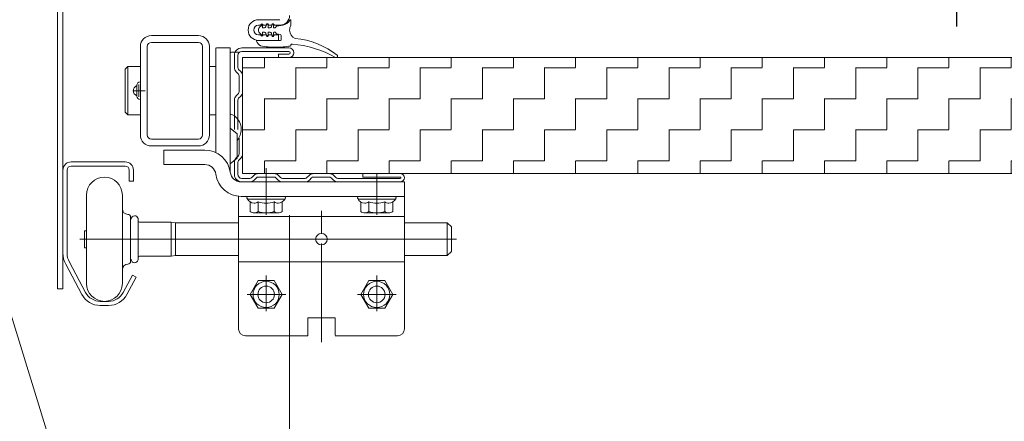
# Model space of a CAD drawing. Header units: metres. Extents: x 1314 to 1415, y -87 to -52.
# Tile 589 of 656: x 1409.368 to 1409.724, y -73.894 to -73.749. Entities that reach past the tile are written whole.
import ezdxf

# ---------------------------------------------------------------- set-up
doc = ezdxf.new("R2010")
doc.units = ezdxf.units.M
doc.header["$PDMODE"] = 65
doc.linetypes.add('AUSGEZOGEN', pattern=[0])
doc.linetypes.add('STRICHLINIE2_S3', pattern=[0.275, 0.2, -0.07500000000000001])
for name, color, linetype in [('XR$8$_40732', 7, 'Continuous'), ('XR$8$_40733', 7, 'Continuous'), ('XR$8$_42154', 7, 'Continuous')]:
    doc.layers.add(name, color=color, linetype=linetype)
for name, color, linetype, lineweight in [('XR$8$Maßlinie 1_50', 7, 'AUSGEZOGEN', 25), ('XR$8$Muster', 4, 'AUSGEZOGEN', 13), ('XR$8$Wand Mauerwerk tr_1', 42, 'AUSGEZOGEN', 18)]:
    doc.layers.add(name, color=color, linetype=linetype, lineweight=lineweight)
doc.styles.add('ARIAL', font='arial.ttf')
doc.dimstyles.new('DIMSTYLE_42', dxfattribs={"dimtxt": 0.03, "dimasz": 0.03, "dimexe": 0, "dimexo": 1e-06, "dimgap": 0.015, "dimtad": 2, "dimdec": 0, "dimlfac": 1000, "dimrnd": 5, "dimzin": 12, "dimdsep": 46, "dimtxsty": 'ARIAL', "dimblk1": 'ALL_ML_KREIS', "dimblk2": 'ALL_ML_KREIS', "dimsah": 1, "dimcen": 0, "dimse1": 1, "dimse2": 1, "dimclrd": 7, "dimclre": 7, "dimclrt": 7, "dimadec": 0, "dimazin": 0, "dimtfac": 1, "dimtdec": 0, "dimtix": 1, "dimtmove": 2, "dimatfit": 3, "dimfxl": 0, "dimtzin": 0, "dimlwd": 0, "dimlwe": 25, "dimarcsym": 0})
doc.dimstyles.new('DIMSTYLE_45', dxfattribs={"dimtxt": 0.04, "dimasz": 0.03, "dimexe": 0, "dimexo": 1e-06, "dimgap": 0.02, "dimtad": 2, "dimdec": 0, "dimlfac": 100, "dimrnd": 0.5, "dimzin": 12, "dimdsep": 46, "dimtxsty": 'ARIAL', "dimblk1": 'ALL_ML_KREIS', "dimblk2": 'ALL_ML_KREIS', "dimsah": 1, "dimcen": 0, "dimse1": 1, "dimse2": 1, "dimclrd": 7, "dimclre": 7, "dimclrt": 7, "dimadec": 0, "dimazin": 0, "dimtfac": 1, "dimtdec": 0, "dimtix": 1, "dimtmove": 2, "dimatfit": 3, "dimfxl": 0, "dimtzin": 0, "dimlwd": 0, "dimlwe": 25, "dimarcsym": 0})

# ---------------------------------------------------------------- blocks, each defined once
blk = doc.blocks.new('ALL_ML_KREIS')
at = {"color": 0, "linetype": 'ByBlock', "lineweight": -2}
for p, q in [((0, -0.5), (0, 0.5)), ((-1, 0), (0.5, 0))]:
    blk.add_line(p, q, dxfattribs=at)
blk.add_circle((0, 0), 0.15, dxfattribs=at)
blk = doc.blocks.new('*D379')
at = {"layer": 'DEFPOINTS', "color": 7, "linetype": 'AUSGEZOGEN', "lineweight": 25, "transparency": 33554687}
for p in [(1409.439257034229, -73.33636920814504), (1409.56950627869, -73.73636920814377), (1409.706489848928, -73.73636920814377)]:
    blk.add_point(p, dxfattribs=at)
at = {"layer": 'XR$8$Maßlinie 1_50', "color": 7, "linetype": 'AUSGEZOGEN', "lineweight": -2, "transparency": 33554687}
blk.add_line((1409.706489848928, -73.73636920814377), (1409.706489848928, -73.33636920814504), dxfattribs=at)
at = {"layer": 'XR$8$Maßlinie 1_50', "color": 7, "linetype": 'AUSGEZOGEN', "lineweight": 25, "transparency": 33554687, "xscale": 0.03, "yscale": 0.03, "zscale": 0.03}
for p, rotation in [((1409.706489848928, -73.33636920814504), 90), ((1409.706489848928, -73.73636920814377), 270)]:
    blk.add_blockref('ALL_ML_KREIS', p, dxfattribs=dict(at, rotation=rotation))
at = {"layer": 'XR$8$Maßlinie 1_50', "color": 7, "linetype": 'AUSGEZOGEN', "lineweight": 25, "transparency": 33554687, "insert": (1409.675807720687, -73.53810999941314), "char_height": 0.04, "width": 0.08, "attachment_point": 5, "rotation": 90, "style": 'ARIAL'}
blk.add_mtext('\\A1;{40}', dxfattribs=at)
blk = doc.blocks.new('*D381')
at = {"layer": 'DEFPOINTS', "color": 7, "linetype": 'AUSGEZOGEN', "lineweight": 25, "transparency": 33554687}
for p in [(1409.465266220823, -73.19871841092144), (1410.673766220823, -73.19871841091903), (1409.465266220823, -74.35704428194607)]:
    blk.add_point(p, dxfattribs=at)
at = {"layer": 'XR$8$Maßlinie 1_50', "color": 7, "linetype": 'AUSGEZOGEN', "lineweight": -2, "transparency": 33554687}
blk.add_line((1409.465266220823, -74.35704428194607), (1410.673766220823, -74.35704428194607), dxfattribs=at)
at = {"layer": 'XR$8$Maßlinie 1_50', "color": 7, "linetype": 'AUSGEZOGEN', "lineweight": 25, "transparency": 33554687, "xscale": 0.03, "yscale": 0.03, "zscale": 0.03, "rotation": 180}
blk.add_blockref('ALL_ML_KREIS', (1409.465266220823, -74.35704428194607), dxfattribs=at)
at = {"layer": 'XR$8$Maßlinie 1_50', "color": 7, "linetype": 'AUSGEZOGEN', "lineweight": 25, "transparency": 33554687, "xscale": 0.03, "yscale": 0.03, "zscale": 0.03}
blk.add_blockref('ALL_ML_KREIS', (1410.673766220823, -74.35704428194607), dxfattribs=at)
blk = doc.blocks.new('*D382')
at = {"layer": 'DEFPOINTS', "color": 7, "linetype": 'AUSGEZOGEN', "lineweight": 25, "transparency": 33554687}
for p in [(1410.823766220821, -73.61836604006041), (1409.315268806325, -73.81242328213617), (1409.315268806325, -74.48021967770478)]:
    blk.add_point(p, dxfattribs=at)
at = {"layer": 'XR$8$Maßlinie 1_50', "color": 7, "linetype": 'AUSGEZOGEN', "lineweight": -2, "transparency": 33554687}
blk.add_line((1409.315268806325, -74.48021967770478), (1410.823766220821, -74.48021967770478), dxfattribs=at)
at = {"layer": 'XR$8$Maßlinie 1_50', "color": 7, "linetype": 'AUSGEZOGEN', "lineweight": 25, "transparency": 33554687, "xscale": 0.03, "yscale": 0.03, "zscale": 0.03, "rotation": 180}
blk.add_blockref('ALL_ML_KREIS', (1409.315268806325, -74.48021967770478), dxfattribs=at)
at = {"layer": 'XR$8$Maßlinie 1_50', "color": 7, "linetype": 'AUSGEZOGEN', "lineweight": 25, "transparency": 33554687, "xscale": 0.03, "yscale": 0.03, "zscale": 0.03}
blk.add_blockref('ALL_ML_KREIS', (1410.823766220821, -74.48021967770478), dxfattribs=at)

msp = doc.modelspace()

# ---------------------------------------------------------------- hatches: boundary and pattern name
at = {"layer": 'XR$8$Muster', "linetype": 'AUSGEZOGEN', "lineweight": 13, "transparency": 33554687}
h = msp.add_hatch(dxfattribs=at)
h.set_pattern_fill('MUSTER', color=4, scale=0.01125, angle=90.00000000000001, style=0, pattern_type=2)
h.set_pattern_definition([(90.00000000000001, (-0.02250000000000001, 0.0225), (-0.01125, 0.01125), [0.01125, -0.01125]), (180, (-0.02250000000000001, 0.0225), (-0.01125, -0.01125), [0.01125, -0.01125])])
h.paths.add_polyline_path([(1409.448268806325, -73.80459626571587), (1409.939257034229, -73.80459626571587), (1409.939257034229, -73.76259626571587), (1409.448268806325, -73.76259626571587)], flags=0)

# ---------------------------------------------------------------- linework, layer by layer
at = {"layer": 'XR$8$_40732', "color": 3, "linetype": 'AUSGEZOGEN', "lineweight": 13, "transparency": 33554687}
for p, q in [((1409.381268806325, -73.7398666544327), (1409.381268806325, -73.8463666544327)), ((1409.383268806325, -73.8463666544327), (1409.383268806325, -73.7398666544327)), ((1409.454018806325, -73.7488666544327), (1409.461768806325, -73.7488666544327)), ((1409.454018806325, -73.7508666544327), (1409.454768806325, -73.7508666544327)), ((1409.454768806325, -73.7508666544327), (1409.455268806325, -73.7503666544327)), ((1409.455768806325, -73.7508666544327), (1409.455268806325, -73.7503666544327)), ((1409.455768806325, -73.7508666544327), (1409.456768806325, -73.7508666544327)), ((1409.456768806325, -73.7508666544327), (1409.457268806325, -73.7503666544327)), ((1409.457768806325, -73.7508666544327), (1409.457268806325, -73.7503666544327)), ((1409.457768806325, -73.7508666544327), (1409.458768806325, -73.7508666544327)), ((1409.458768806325, -73.7508666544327), (1409.459268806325, -73.7503666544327)), ((1409.459768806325, -73.7508666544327), (1409.459268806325, -73.7503666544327)), ((1409.459768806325, -73.7508666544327), (1409.461768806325, -73.7508666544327)), ((1409.415268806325, -73.75459626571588), (1409.432268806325, -73.75459626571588)), ((1409.454018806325, -73.7543666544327), (1409.454768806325, -73.7543666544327)), ((1409.461268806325, -73.7563666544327), (1409.454018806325, -73.7563666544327)), ((1409.454768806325, -73.7543666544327), (1409.455268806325, -73.7548666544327)), ((1409.455768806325, -73.7543666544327), (1409.455268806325, -73.7548666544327)), ((1409.455768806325, -73.7543666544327), (1409.456768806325, -73.7543666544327)), ((1409.456768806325, -73.7543666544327), (1409.457268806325, -73.7548666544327)), ((1409.457768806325, -73.7543666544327), (1409.457268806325, -73.7548666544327)), ((1409.457768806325, -73.7543666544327), (1409.458768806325, -73.7543666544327)), ((1409.458768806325, -73.7543666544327), (1409.459268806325, -73.7548666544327)), ((1409.459768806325, -73.7543666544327), (1409.459268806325, -73.7548666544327)), ((1409.459768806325, -73.7543666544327), (1409.461268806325, -73.7543666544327)), ((1409.461268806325, -73.7563666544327), (1409.461268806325, -73.7543666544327)), ((1409.411268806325, -73.79059626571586), (1409.411268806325, -73.75859626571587)), ((1409.413768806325, -73.79059626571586), (1409.413768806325, -73.75859626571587)), ((1409.415268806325, -73.75709626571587), (1409.432268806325, -73.75709626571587)), ((1409.433768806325, -73.75859626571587), (1409.433768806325, -73.79059626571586)), ((1409.436268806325, -73.75859626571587), (1409.436268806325, -73.79059626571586)), ((1409.438518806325, -73.7748254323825), (1409.438518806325, -73.75909626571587)), ((1409.438768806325, -73.75909626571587), (1409.443768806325, -73.75909626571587)), ((1409.443768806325, -73.75909626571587), (1409.443768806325, -73.78293941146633)), ((1409.443768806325, -73.77459626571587), (1409.443768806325, -73.76109626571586)), ((1409.446768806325, -73.76059626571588), (1409.444268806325, -73.76059626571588)), ((1409.405768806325, -73.76684626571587), (1409.406768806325, -73.76584626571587)), ((1409.405768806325, -73.76684626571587), (1409.405768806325, -73.78234626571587)), ((1409.411268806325, -73.76584626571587), (1409.406768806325, -73.76584626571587)), ((1409.406768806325, -73.76584626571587), (1409.406768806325, -73.78334626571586)), ((1409.438515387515, -73.76584626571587), (1409.436268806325, -73.76584626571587)), ((1409.438518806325, -73.7748254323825), (1409.438518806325, -73.79699150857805)), ((1409.443768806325, -73.78172867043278), (1409.443768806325, -73.77459626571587)), ((1409.406768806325, -73.78334626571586), (1409.405768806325, -73.78234626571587)), ((1409.411268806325, -73.78334626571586), (1409.406768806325, -73.78334626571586)), ((1409.438515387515, -73.78334626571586), (1409.436268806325, -73.78334626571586)), ((1409.443768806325, -73.78809626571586), (1409.443768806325, -73.78172867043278)), ((1409.443768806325, -73.78293941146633), (1409.443768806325, -73.78809626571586)), ((1409.446268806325, -73.79019401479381), (1409.443768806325, -73.78809626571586)), ((1409.443768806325, -73.78809626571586), (1409.443768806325, -73.80388547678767)), ((1409.415268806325, -73.79209626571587), (1409.432268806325, -73.79209626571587)), ((1409.446268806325, -73.79899851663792), (1409.446268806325, -73.79019401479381)), ((1409.415268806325, -73.79459626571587), (1409.432268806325, -73.79459626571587)), ((1409.419772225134, -73.79609626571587), (1409.434634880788, -73.79609626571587)), ((1409.419772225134, -73.80134626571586), (1409.419772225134, -73.79609626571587)), ((1409.443768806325, -73.80109626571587), (1409.446268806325, -73.79899851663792)), ((1409.434634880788, -73.80134626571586), (1409.419772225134, -73.80134626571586)), ((1409.443768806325, -73.80388547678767), (1409.443768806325, -73.80409626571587)), ((1409.506772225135, -73.80759626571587), (1409.447768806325, -73.80759626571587)), ((1409.506772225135, -73.81284626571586), (1409.506772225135, -73.80759626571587)), ((1409.446772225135, -73.8201166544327), (1409.446772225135, -73.81284626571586)), ((1409.506772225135, -73.81284626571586), (1409.447768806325, -73.81284626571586)), ((1409.506772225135, -73.8201166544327), (1409.506772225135, -73.81284626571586)), ((1409.446768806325, -73.8221166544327), (1409.446768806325, -73.8201166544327)), ((1409.446772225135, -73.8201166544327), (1409.446772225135, -73.86109626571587)), ((1409.506768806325, -73.8201166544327), (1409.446772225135, -73.8201166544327)), ((1409.506768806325, -73.8201166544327), (1409.506768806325, -73.8608666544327)), ((1409.478855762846, -73.8283666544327), (1409.474681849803, -73.8283666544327)), ((1409.446772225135, -73.8366166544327), (1409.506768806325, -73.8366166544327)), ((1409.381268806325, -73.8463666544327), (1409.383268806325, -73.8463666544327)), ((1409.471818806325, -73.85686665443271), (1409.481718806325, -73.85686665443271)), ((1409.471818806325, -73.85686665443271), (1409.471818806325, -73.8633666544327)), ((1409.481718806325, -73.86311376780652), (1409.481718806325, -73.85686665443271)), ((1409.449318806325, -73.8633666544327), (1409.471818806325, -73.8633666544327)), ((1409.481718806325, -73.8633666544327), (1409.504268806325, -73.8633666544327))]:
    msp.add_line(p, q, dxfattribs=at)
at = {"layer": 'XR$8$_40732', "color": 2, "linetype": 'AUSGEZOGEN', "lineweight": 13, "transparency": 33554687}
for p, q in [((1409.465759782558, -73.74912515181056), (1409.465759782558, -73.7508666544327)), ((1409.45512336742, -73.75092039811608), (1409.454406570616, -73.75158896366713)), ((1409.455459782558, -73.75106665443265), (1409.455459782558, -73.75166665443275)), ((1409.455609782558, -73.75181665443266), (1409.456174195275, -73.75181665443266)), ((1409.456657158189, -73.75144606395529), (1409.456929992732, -73.75042783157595)), ((1409.457074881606, -73.75031665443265), (1409.457309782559, -73.75031665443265)), ((1409.457459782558, -73.75046665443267), (1409.457459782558, -73.75166665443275)), ((1409.457609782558, -73.75181665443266), (1409.458174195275, -73.75181665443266)), ((1409.458657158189, -73.75144606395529), (1409.458929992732, -73.75042783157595)), ((1409.459074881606, -73.75031665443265), (1409.459309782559, -73.75031665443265)), ((1409.459459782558, -73.75046665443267), (1409.459459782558, -73.75166665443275)), ((1409.460079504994, -73.75181665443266), (1409.459609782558, -73.75181665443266)), ((1409.460517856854, -73.75127954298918), (1409.460204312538, -73.75174985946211)), ((1409.460567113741, -73.75120565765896), (1409.460517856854, -73.75127954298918)), ((1409.460654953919, -73.75119264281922), (1409.460567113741, -73.75120565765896)), ((1409.462772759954, -73.75087885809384), (1409.460654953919, -73.75119264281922)), ((1409.454509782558, -73.7563666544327), (1409.453459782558, -73.7563666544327)), ((1409.454406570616, -73.75364434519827), (1409.45512336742, -73.75431291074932)), ((1409.454509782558, -73.7563666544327), (1409.461959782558, -73.7563666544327)), ((1409.455459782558, -73.75356665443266), (1409.455459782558, -73.75416665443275)), ((1409.456174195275, -73.75341665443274), (1409.455609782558, -73.75341665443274)), ((1409.456929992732, -73.75480547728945), (1409.456657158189, -73.75378724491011)), ((1409.457309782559, -73.75491665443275), (1409.457074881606, -73.75491665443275)), ((1409.457459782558, -73.75356665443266), (1409.457459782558, -73.75476665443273)), ((1409.458174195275, -73.75341665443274), (1409.457609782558, -73.75341665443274)), ((1409.458929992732, -73.75480547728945), (1409.458657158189, -73.75378724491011)), ((1409.459309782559, -73.75491665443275), (1409.459074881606, -73.75491665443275)), ((1409.459459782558, -73.75356665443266), (1409.459459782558, -73.75476665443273)), ((1409.460079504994, -73.75341665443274), (1409.459609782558, -73.75341665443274)), ((1409.460204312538, -73.75348344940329), (1409.460517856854, -73.75395376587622)), ((1409.460654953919, -73.75404066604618), (1409.461833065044, -73.75421522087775)), ((1409.462259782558, -73.75606665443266), (1409.462259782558, -73.75470982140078)), ((1409.465679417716, -73.7583666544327), (1409.465759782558, -73.7583666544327)), ((1409.465759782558, -73.75811642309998), (1409.465759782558, -73.7579793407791)), ((1409.465759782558, -73.75828105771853), (1409.465759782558, -73.7583666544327)), ((1409.466356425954, -73.75767934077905), (1409.466059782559, -73.75767934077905)), ((1409.409975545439, -73.77276030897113), (1409.409975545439, -73.77263141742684)), ((1409.409975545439, -73.77643222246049), (1409.409975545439, -73.77276030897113)), ((1409.410768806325, -73.77679626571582), (1409.410768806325, -73.7723962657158)), ((1409.41117554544, -73.77143141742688), (1409.411268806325, -73.77143141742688)), ((1409.412968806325, -73.77459626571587), (1409.408568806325, -73.77459626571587)), ((1409.409975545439, -73.77656111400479), (1409.409975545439, -73.77643222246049)), ((1409.411268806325, -73.77776111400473), (1409.41117554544, -73.77776111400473)), ((1409.405768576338, -73.80036665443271), (1409.386268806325, -73.80036665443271)), ((1409.405768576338, -73.8018666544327), (1409.386268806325, -73.8018666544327)), ((1409.383268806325, -73.8033666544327), (1409.383268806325, -73.8333666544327)), ((1409.384768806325, -73.8033666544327), (1409.384768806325, -73.8333666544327)), ((1409.407268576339, -73.8073666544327), (1409.407268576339, -73.8033666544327)), ((1409.408768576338, -73.8033666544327), (1409.408768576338, -73.8073666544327)), ((1409.456768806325, -73.81950202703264), (1409.456768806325, -73.80459626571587)), ((1409.456768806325, -73.81484626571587), (1409.456768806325, -73.80584626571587)), ((1409.496768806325, -73.81950202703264), (1409.496768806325, -73.80459626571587)), ((1409.407268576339, -73.8073666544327), (1409.408768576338, -73.8073666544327)), ((1409.391768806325, -73.8123666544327), (1409.391768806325, -73.8283666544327)), ((1409.404768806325, -73.8123666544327), (1409.404768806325, -73.8283666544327)), ((1409.450268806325, -73.81384626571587), (1409.463268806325, -73.81384626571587)), ((1409.450995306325, -73.81833588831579), (1409.450995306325, -73.81484626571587)), ((1409.453882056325, -73.81833588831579), (1409.453882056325, -73.81484626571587)), ((1409.459655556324, -73.81833588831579), (1409.459655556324, -73.81484626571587)), ((1409.462542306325, -73.81484626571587), (1409.462542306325, -73.81833588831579)), ((1409.490268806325, -73.81384626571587), (1409.503268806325, -73.81384626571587)), ((1409.490995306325, -73.81833588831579), (1409.490995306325, -73.81484626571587)), ((1409.493882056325, -73.81833588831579), (1409.493882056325, -73.81484626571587)), ((1409.499655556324, -73.81833588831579), (1409.499655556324, -73.81484626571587)), ((1409.502542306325, -73.81484626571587), (1409.502542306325, -73.81833588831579)), ((1409.407768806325, -73.8283666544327), (1409.407768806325, -73.8203666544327)), ((1409.452438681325, -73.81884626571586), (1409.456768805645, -73.81884626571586)), ((1409.456768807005, -73.81884626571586), (1409.461098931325, -73.81884626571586)), ((1409.476768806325, -73.82627969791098), (1409.476768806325, -73.81813517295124)), ((1409.492438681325, -73.81884626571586), (1409.496768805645, -73.81884626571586)), ((1409.496768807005, -73.81884626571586), (1409.501098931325, -73.81884626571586)), ((1409.41047107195, -73.82171665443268), (1409.41047107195, -73.8211166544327)), ((1409.41047107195, -73.83501665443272), (1409.41047107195, -73.82171665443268)), ((1409.41097107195, -73.82221665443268), (1409.42247107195, -73.82221665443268)), ((1409.42247107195, -73.82221665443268), (1409.42247107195, -73.83451665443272)), ((1409.42247107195, -73.82221665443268), (1409.42397107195, -73.82241665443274)), ((1409.446768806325, -73.82241665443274), (1409.42397107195, -73.82241665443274)), ((1409.42397107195, -73.83431665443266), (1409.42397107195, -73.82241665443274)), ((1409.522271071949, -73.82241665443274), (1409.506768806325, -73.82241665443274)), ((1409.522271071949, -73.83431665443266), (1409.522271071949, -73.82241665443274)), ((1409.52377107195, -73.82391665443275), (1409.522271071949, -73.82241665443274)), ((1409.52377107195, -73.82391665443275), (1409.52377107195, -73.83281665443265)), ((1409.39112107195, -73.82529165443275), (1409.39112107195, -73.82621665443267)), ((1409.391768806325, -73.82529165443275), (1409.39112107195, -73.82529165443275)), ((1409.39112107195, -73.82621665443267), (1409.39112107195, -73.8283666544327)), ((1409.39112107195, -73.8283666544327), (1409.389425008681, -73.8283666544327)), ((1409.474681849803, -73.8283666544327), (1409.39112107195, -73.8283666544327)), ((1409.39112107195, -73.8283666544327), (1409.39112107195, -73.83051665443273)), ((1409.39112107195, -73.83051665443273), (1409.39112107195, -73.83144165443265)), ((1409.391768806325, -73.8283666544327), (1409.391768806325, -73.8443666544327)), ((1409.404768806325, -73.8283666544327), (1409.404768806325, -73.8443666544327)), ((1409.407768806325, -73.8363666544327), (1409.407768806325, -73.8283666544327)), ((1409.476768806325, -73.84570204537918), (1409.476768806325, -73.8298666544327)), ((1409.476768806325, -73.83116769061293), (1409.476768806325, -73.86559693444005)), ((1409.478855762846, -73.8283666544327), (1409.525651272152, -73.8283666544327)), ((1409.39112107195, -73.83144165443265), (1409.391768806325, -73.83144165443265)), ((1409.41097107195, -73.83451665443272), (1409.42247107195, -73.83451665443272)), ((1409.42397107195, -73.83431665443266), (1409.42247107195, -73.83451665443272)), ((1409.42397107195, -73.83431665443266), (1409.446768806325, -73.83431665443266)), ((1409.506768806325, -73.83431665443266), (1409.522271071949, -73.83431665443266)), ((1409.52377107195, -73.83281665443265), (1409.522271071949, -73.83431665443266)), ((1409.384268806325, -73.8373666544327), (1409.390151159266, -73.8483960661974)), ((1409.385592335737, -73.83666077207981), (1409.391474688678, -73.8476901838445)), ((1409.41047107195, -73.8356166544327), (1409.41047107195, -73.83501665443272)), ((1409.40842520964, -73.8413666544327), (1409.405066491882, -73.84768348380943)), ((1409.406390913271, -73.84838769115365), (1409.409749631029, -73.84207086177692)), ((1409.40842520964, -73.8413666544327), (1409.409749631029, -73.84207086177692)), ((1409.456768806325, -73.8544785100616), (1409.456768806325, -73.8414785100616)), ((1409.496768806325, -73.8544785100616), (1409.496768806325, -73.8414785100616)), ((1409.450995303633, -73.8483666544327), (1409.453882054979, -73.8433666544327)), ((1409.453882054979, -73.8433666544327), (1409.459655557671, -73.8433666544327)), ((1409.459655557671, -73.8433666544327), (1409.462542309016, -73.8483666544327)), ((1409.490995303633, -73.8483666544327), (1409.493882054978, -73.8433666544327)), ((1409.493882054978, -73.8433666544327), (1409.499655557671, -73.8433666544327)), ((1409.499655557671, -73.8433666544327), (1409.502542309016, -73.8483666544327)), ((1409.463859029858, -73.8483666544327), (1409.449859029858, -73.8483666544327)), ((1409.453882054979, -73.8533666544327), (1409.450995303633, -73.8483666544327)), ((1409.462542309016, -73.8483666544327), (1409.459655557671, -73.8533666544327)), ((1409.503859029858, -73.8483666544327), (1409.489859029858, -73.8483666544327)), ((1409.493882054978, -73.8533666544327), (1409.490995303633, -73.8483666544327)), ((1409.502542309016, -73.8483666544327), (1409.499655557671, -73.8533666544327)), ((1409.399768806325, -73.8508666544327), (1409.396768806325, -73.8508666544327)), ((1409.396768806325, -73.8523666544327), (1409.399768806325, -73.8523666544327)), ((1409.459655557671, -73.8533666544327), (1409.453882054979, -73.8533666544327)), ((1409.499655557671, -73.8533666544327), (1409.493882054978, -73.8533666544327))]:
    msp.add_line(p, q, dxfattribs=at)
for points in [[(1409.456768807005, -73.81884626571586), (1409.456768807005, -73.81884626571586)], [(1409.496768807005, -73.81884626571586), (1409.496768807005, -73.81884626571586)], [(1409.39112107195, -73.8283666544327), (1409.39112107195, -73.8283666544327)]]:
    msp.add_lwpolyline(points, close=True, dxfattribs=at)
for centre, radius in [((1409.456768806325, -73.8483666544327), 0.00475), ((1409.456768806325, -73.8483666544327), 0.003), ((1409.496768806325, -73.8483666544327), 0.00475), ((1409.496768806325, -73.8483666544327), 0.003)]:
    msp.add_circle(centre, radius, dxfattribs=at)
at = {"layer": 'XR$8$_40732', "color": 3, "linetype": 'AUSGEZOGEN', "lineweight": 13, "transparency": 33554687}
for centre, radius, start, end in [((1409.454018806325, -73.7526166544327), 0.00375, 90, 180), ((1409.461768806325, -73.7473666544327), 0.0035, 270, 0), ((1409.454018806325, -73.7526166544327), 0.00375, 180, 270), ((1409.454018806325, -73.7526166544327), 0.00175, 90, 180), ((1409.454018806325, -73.7526166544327), 0.00175, 180, 270), ((1409.415268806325, -73.75859626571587), 0.004, 90, 180), ((1409.432268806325, -73.75859626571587), 0.004, 0, 90), ((1409.415268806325, -73.75859626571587), 0.0015, 90, 180), ((1409.432268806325, -73.75859626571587), 0.0015, 0, 90), ((1409.444268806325, -73.76109626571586), 0.0005, 90, 180), ((1409.410768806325, -73.77459626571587), 0.001999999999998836, 113.3676994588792, 246.6323005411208), ((1409.441768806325, -73.78859626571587), 0.005999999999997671, 0, 70.5287793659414), ((1409.441768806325, -73.78859626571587), 0.006, 318.5903778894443, 0), ((1409.415268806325, -73.79059626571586), 0.004, 180, 270), ((1409.415268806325, -73.79059626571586), 0.0015, 180, 270), ((1409.432268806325, -73.79059626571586), 0.004, 270, 0), ((1409.432268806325, -73.79059626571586), 0.0015, 270, 0), ((1409.434634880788, -73.80534626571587), 0.00925, 7.589542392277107, 90), ((1409.434634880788, -73.80534626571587), 0.004, 7.58954239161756, 90), ((1409.447768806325, -73.80359626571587), 0.00925, 187.5895423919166, 270), ((1409.447768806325, -73.80359626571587), 0.004, 187.5895423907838, 270), ((1409.476768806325, -73.8283666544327), 0.002086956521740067, 0, 180), ((1409.476768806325, -73.8283666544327), 0.002086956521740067, 180, 0), ((1409.449268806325, -73.8608666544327), 0.0025, 180, 270), ((1409.504268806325, -73.8608666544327), 0.0025, 270, 0)]:
    msp.add_arc(centre, radius, start, end, dxfattribs=at)
at = {"layer": 'XR$8$_40732', "color": 2, "linetype": 'AUSGEZOGEN', "lineweight": 13, "transparency": 33554687}
for centre, radius, start, end in [((1409.462259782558, -73.74741665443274), 0.003499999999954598, 278.4279136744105, 332.5678417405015), ((1409.465551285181, -73.74912515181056), 0.0002084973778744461, 90, 152.5678417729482), ((1409.465551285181, -73.74912515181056), 0.0002084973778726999, 0, 90), ((1409.455365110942, -73.7526166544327), 0.00140532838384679, 153.000000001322, 180), ((1409.455365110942, -73.7526166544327), 0.001405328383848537, 180, 206.9999999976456), ((1409.455365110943, -73.75261665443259), 0.001405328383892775, 133.0060584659, 153.0000000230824), ((1409.455259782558, -73.75106665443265), 0.0002000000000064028, 0, 133.0060584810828), ((1409.455609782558, -73.75166665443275), 0.0001500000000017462, 180, 270), ((1409.456174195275, -73.75131665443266), 0.0004999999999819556, 270, 345.0000000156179), ((1409.457074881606, -73.75046665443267), 0.0001499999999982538, 90, 165.0000000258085), ((1409.457309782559, -73.75046665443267), 0.0001500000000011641, 0, 90), ((1409.457609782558, -73.75166665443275), 0.0001500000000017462, 180, 270), ((1409.458174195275, -73.75131665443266), 0.0004999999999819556, 270, 345.0000000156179), ((1409.459074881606, -73.75046665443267), 0.0001499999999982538, 90, 165.00000000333), ((1409.459309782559, -73.75046665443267), 0.0001500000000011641, 0, 90), ((1409.459609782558, -73.75166665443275), 0.0001500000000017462, 180, 270), ((1409.460079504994, -73.75166665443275), 0.0001499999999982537, 270, 326.3099324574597), ((1409.460684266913, -73.75139048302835), 0.0002000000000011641, 98.42791372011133, 146.3099326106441), ((1409.468572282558, -73.7526166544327), 0.0033125, 148.1092081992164, 180), ((1409.468572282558, -73.7526166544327), 0.003312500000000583, 180, 247.558197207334), ((1409.453459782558, -73.75656665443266), 0.0002000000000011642, 90, 180), ((1409.453459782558, -73.75656665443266), 0.000200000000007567, 180, 201.7729350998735), ((1409.455365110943, -73.75261665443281), 0.001405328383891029, 206.9999999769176, 214.6987764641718), ((1409.455365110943, -73.75261665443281), 0.001405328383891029, 206.9999999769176, 214.6987764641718), ((1409.455365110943, -73.75261665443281), 0.001405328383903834, 214.6987764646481, 226.9939415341), ((1409.455259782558, -73.75416665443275), 0.0002000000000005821, 226.9939415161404, 0), ((1409.455609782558, -73.75356665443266), 0.0001499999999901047, 90, 180), ((1409.456174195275, -73.75391665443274), 0.0005, 14.99999998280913, 90), ((1409.457074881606, -73.75476665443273), 0.0001499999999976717, 194.9999999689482, 270), ((1409.457309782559, -73.75476665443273), 0.0001499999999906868, 270, 0), ((1409.457609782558, -73.75356665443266), 0.0001499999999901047, 90, 180), ((1409.458174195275, -73.75391665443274), 0.0005, 14.99999998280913, 90), ((1409.459074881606, -73.75476665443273), 0.0001499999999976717, 194.9999999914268, 270), ((1409.459309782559, -73.75476665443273), 0.0001499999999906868, 270, 0), ((1409.459609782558, -73.75356665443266), 0.0001499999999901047, 90, 180), ((1409.460079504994, -73.75356665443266), 0.0001500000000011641, 33.69006754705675, 90), ((1409.460684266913, -73.75384282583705), 0.0001999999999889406, 213.6900673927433, 261.5720862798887), ((1409.461759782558, -73.75470982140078), 0.0004999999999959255, 0, 81.5720862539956), ((1409.461959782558, -73.75606665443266), 0.0002999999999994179, 270, 0), ((1409.464887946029, -73.7837957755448), 0.02822141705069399, 51.51041840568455, 85.0812120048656), ((1409.456524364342, -73.75534258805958), 0.003499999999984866, 201.7729351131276, 239.770871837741), ((1409.460262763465, -73.72850301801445), 0.0303659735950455, 259.5638043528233, 269.9953009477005), ((1409.460262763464, -73.72850301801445), 0.03036597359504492, 269.9953009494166, 279.9537891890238), ((1409.465459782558, -73.75811642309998), 0.0002999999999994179, 279.9537892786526, 0), ((1409.466059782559, -73.7579793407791), 0.0003000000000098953, 67.75750173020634, 180), ((1409.451551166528, -73.793456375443), 0.03862910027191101, 67.75186920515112, 67.75750158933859), ((1409.463124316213, -73.79563591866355), 0.03805544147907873, 60.49080408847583, 85.39919364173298), ((1409.482140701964, -73.76209740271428), 0.0005000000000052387, 237.08815488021, 289.6888946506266), ((1409.482140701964, -73.76209740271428), 0.0005000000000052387, 289.6888946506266, 19.68889457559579), ((1409.482140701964, -73.76209740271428), 0.0005000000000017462, 51.46843000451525, 55.11703550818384), ((1409.482140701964, -73.76209740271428), 0.0005000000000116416, 19.68889457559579, 51.46843000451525), ((1409.41117554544, -73.77263141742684), 0.00119999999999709, 90, 180), ((1409.41117554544, -73.77656111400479), 0.001199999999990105, 180, 270), ((1409.386268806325, -73.8033666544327), 0.003, 90, 180), ((1409.386268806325, -73.8033666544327), 0.003, 90, 180), ((1409.386268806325, -73.8033666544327), 0.0015, 90, 180), ((1409.405768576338, -73.8033666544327), 0.003, 0, 90), ((1409.405768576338, -73.8033666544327), 0.003, 0, 90), ((1409.405768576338, -73.8033666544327), 0.0015, 0, 90), ((1409.398268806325, -73.8123666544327), 0.006500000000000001, 0, 180), ((1409.450268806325, -73.81334626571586), 0.0005, 90, 180), ((1409.450268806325, -73.81334626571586), 0.0004999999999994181, 180, 219.9892803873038), ((1409.463268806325, -73.81334626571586), 0.0005, 0, 90), ((1409.463268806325, -73.81334626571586), 0.0005, 316.9445952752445, 0), ((1409.490268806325, -73.81334626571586), 0.0005, 90, 180), ((1409.490268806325, -73.81334626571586), 0.0004999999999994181, 180, 219.989280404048), ((1409.503268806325, -73.81334626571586), 0.0005, 0, 90), ((1409.503268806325, -73.81334626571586), 0.0005, 316.9445952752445, 0), ((1409.450268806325, -73.81334626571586), 0.0005, 219.9892803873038, 270), ((1409.452812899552, -73.81202361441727), 0.003357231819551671, 209.3196324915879, 263.0885133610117), ((1409.452438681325, -73.81306048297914), 0.002296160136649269, 269.2569535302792, 308.9471888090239), ((1409.456768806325, -73.80693756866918), 0.008419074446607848, 249.9474346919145, 290.0525653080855), ((1409.461098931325, -73.81306048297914), 0.002296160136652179, 231.0528111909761, 271.1793475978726), ((1409.46072685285, -73.81204170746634), 0.003340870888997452, 277.2106483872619, 330.4844846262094), ((1409.463268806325, -73.81334626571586), 0.0004999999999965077, 270, 316.9445952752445), ((1409.490268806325, -73.81334626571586), 0.0005, 219.989280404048, 270), ((1409.492812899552, -73.81202361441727), 0.003357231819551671, 209.3196324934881, 263.0885133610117), ((1409.492438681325, -73.81306048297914), 0.002296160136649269, 269.2569535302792, 308.9471888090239), ((1409.496768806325, -73.80693756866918), 0.008419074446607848, 249.9474346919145, 290.0525653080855), ((1409.501098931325, -73.81306048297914), 0.002296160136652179, 231.0528111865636, 271.1793475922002), ((1409.50072685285, -73.81204170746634), 0.003340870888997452, 277.2106483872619, 330.4844846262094), ((1409.503268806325, -73.81334626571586), 0.0004999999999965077, 270, 316.9445952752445), ((1409.406768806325, -73.8173666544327), 0.002, 180, 270), ((1409.406768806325, -73.8203666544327), 0.001, 0, 90), ((1409.40922107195, -73.8211166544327), 0.00125, 90, 180), ((1409.40922107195, -73.8211166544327), 0.00125, 11.53695903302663, 90), ((1409.452438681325, -73.81655010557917), 0.002296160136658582, 231.0528112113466, 270), ((1409.452438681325, -73.81655010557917), 0.002296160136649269, 270, 308.9471888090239), ((1409.456768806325, -73.81042719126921), 0.008419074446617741, 249.9474346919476, 269.999995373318), ((1409.456768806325, -73.81042719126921), 0.008419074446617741, 269.9999473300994, 270.000004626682), ((1409.456768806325, -73.81042719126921), 0.008419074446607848, 270.000004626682, 290.0525653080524), ((1409.461098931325, -73.81655010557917), 0.002296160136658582, 231.0528111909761, 270), ((1409.461098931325, -73.81655010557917), 0.002296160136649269, 270, 308.9471887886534), ((1409.492438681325, -73.81655010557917), 0.002296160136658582, 231.0528112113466, 270), ((1409.492438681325, -73.81655010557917), 0.002296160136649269, 270, 308.9471888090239), ((1409.496768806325, -73.81042719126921), 0.008419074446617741, 249.9474346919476, 269.999995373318), ((1409.496768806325, -73.81042719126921), 0.008419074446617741, 269.9999473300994, 270.000004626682), ((1409.496768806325, -73.81042719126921), 0.008419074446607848, 270.000004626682, 290.0525653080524), ((1409.501098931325, -73.81655010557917), 0.002296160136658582, 231.0528111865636, 270), ((1409.501098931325, -73.81655010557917), 0.002296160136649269, 270, 308.9471887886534), ((1409.40922107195, -73.8211166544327), 0.001249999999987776, 0, 11.53695903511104), ((1409.41097107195, -73.82171665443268), 0.0005, 180, 270), ((1409.391768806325, -73.8333666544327), 0.0085, 180, 208.072486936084), ((1409.391768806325, -73.8333666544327), 0.007000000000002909, 180, 208.0724869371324), ((1409.41097107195, -73.83501665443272), 0.0005, 90, 180), ((1409.406768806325, -73.8393666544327), 0.002, 90, 180), ((1409.406768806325, -73.8363666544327), 0.001, 270, 0), ((1409.40922107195, -73.8356166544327), 0.00125, 180, 270), ((1409.40922107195, -73.8356166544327), 0.001249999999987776, 270, 348.4630409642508), ((1409.40922107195, -73.8356166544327), 0.00125, 348.4630409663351, 0), ((1409.398268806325, -73.8443666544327), 0.006500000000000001, 180, 0), ((1409.396768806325, -73.8448666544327), 0.0075, 208.0724869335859, 270), ((1409.396768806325, -73.8448666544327), 0.006, 208.0724869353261, 270), ((1409.399768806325, -73.8448666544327), 0.006000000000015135, 270, 331.9999999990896), ((1409.399768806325, -73.8448666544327), 0.007500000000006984, 270, 331.9999999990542)]:
    msp.add_arc(centre, radius, start, end, dxfattribs=at)
at = {"layer": 'XR$8$_40733', "color": 2, "linetype": 'AUSGEZOGEN', "lineweight": 13, "transparency": 33554687}
for p, q in [((1409.448018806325, -73.75909626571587), (1409.465018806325, -73.75909626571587)), ((1409.445268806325, -73.76616426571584), (1409.445268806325, -73.76184626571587)), ((1409.446518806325, -73.76184626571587), (1409.446518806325, -73.76616426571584)), ((1409.465018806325, -73.76034626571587), (1409.448018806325, -73.76034626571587)), ((1409.461268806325, -73.76259626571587), (1409.461268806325, -73.76134626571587)), ((1409.461268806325, -73.76134626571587), (1409.465018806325, -73.76134626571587)), ((1409.465018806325, -73.76259626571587), (1409.461268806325, -73.76259626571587)), ((1409.446811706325, -73.76687136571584), (1409.447609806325, -73.76766946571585)), ((1409.446725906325, -73.76855336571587), (1409.445927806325, -73.76775526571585)), ((1409.447018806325, -73.77493206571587), (1409.447018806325, -73.76926046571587)), ((1409.448268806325, -73.76926046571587), (1409.448268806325, -73.77493206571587)), ((1409.445927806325, -73.77643726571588), (1409.446725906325, -73.77563916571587)), ((1409.447609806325, -73.77652306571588), (1409.446811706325, -73.77732116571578)), ((1409.445268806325, -73.78866426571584), (1409.445268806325, -73.77802826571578)), ((1409.446518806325, -73.77802826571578), (1409.446518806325, -73.78866426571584)), ((1409.447018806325, -73.79743206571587), (1409.447018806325, -73.79176046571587)), ((1409.448268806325, -73.79176046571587), (1409.448268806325, -73.79743206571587)), ((1409.445927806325, -73.79893726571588), (1409.446725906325, -73.79813916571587)), ((1409.447609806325, -73.79902306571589), (1409.446811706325, -73.79982116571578)), ((1409.445268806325, -73.80484626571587), (1409.445268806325, -73.80052826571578)), ((1409.446518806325, -73.80052826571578), (1409.446518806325, -73.80484626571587)), ((1409.456768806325, -73.80855336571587), (1409.456768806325, -73.80263246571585)), ((1409.448018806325, -73.80634626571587), (1409.450836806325, -73.80634626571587)), ((1409.451543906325, -73.80605336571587), (1409.452342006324, -73.80525526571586)), ((1409.453225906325, -73.80613916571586), (1409.452427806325, -73.80693726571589)), ((1409.453933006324, -73.80459626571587), (1409.459604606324, -73.80459626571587)), ((1409.459604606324, -73.80584626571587), (1409.453933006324, -73.80584626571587)), ((1409.461109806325, -73.80693726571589), (1409.460311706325, -73.80613916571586)), ((1409.461195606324, -73.80525526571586), (1409.461993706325, -73.80605336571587)), ((1409.462700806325, -73.80634626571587), (1409.470836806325, -73.80634626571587)), ((1409.471543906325, -73.80605336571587), (1409.472342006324, -73.80525526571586)), ((1409.473225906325, -73.80613916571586), (1409.472427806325, -73.80693726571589)), ((1409.473933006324, -73.80459626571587), (1409.479604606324, -73.80459626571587)), ((1409.479604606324, -73.80584626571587), (1409.473933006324, -73.80584626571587)), ((1409.481109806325, -73.80693726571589), (1409.480311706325, -73.80613916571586)), ((1409.481195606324, -73.80525526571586), (1409.481993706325, -73.80605336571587)), ((1409.482700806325, -73.80634626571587), (1409.505268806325, -73.80634626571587)), ((1409.491768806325, -73.80584626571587), (1409.491768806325, -73.80459626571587)), ((1409.491768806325, -73.80459626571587), (1409.505268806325, -73.80459626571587)), ((1409.505268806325, -73.80584626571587), (1409.491768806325, -73.80584626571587)), ((1409.450836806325, -73.80759626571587), (1409.448018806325, -73.80759626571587)), ((1409.470836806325, -73.80759626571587), (1409.462700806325, -73.80759626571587)), ((1409.505268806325, -73.80759626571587), (1409.482700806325, -73.80759626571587))]:
    msp.add_line(p, q, dxfattribs=at)
at = {"layer": 'XR$8$_40733', "color": 2, "linetype": 'AUSGEZOGEN', "lineweight": 18, "transparency": 33554687}
for p, q in [((1409.448268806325, -73.76259626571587), (1409.448268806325, -73.80459626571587)), ((1409.939257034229, -73.76259626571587), (1409.448268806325, -73.76259626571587)), ((1409.448268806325, -73.80459626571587), (1409.939257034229, -73.80459626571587))]:
    msp.add_line(p, q, dxfattribs=at)
at = {"layer": 'XR$8$_40733', "color": 2, "linetype": 'AUSGEZOGEN', "lineweight": 13, "transparency": 33554687}
for centre, radius, start, end in [((1409.448018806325, -73.76184626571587), 0.00275, 90, 180), ((1409.465018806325, -73.76084626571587), 0.001749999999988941, 270, 90), ((1409.448018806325, -73.76184626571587), 0.0015, 90, 180), ((1409.465018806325, -73.76084626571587), 0.0005, 270, 90), ((1409.447518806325, -73.76616426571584), 0.002250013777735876, 180, 225.0000000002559), ((1409.447518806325, -73.76616426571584), 0.0009999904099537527, 180, 224.9999999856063), ((1409.446018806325, -73.76926046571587), 0.0009999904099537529, 0, 44.99999998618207), ((1409.446018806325, -73.76926046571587), 0.002250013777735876, 0, 45.00000000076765), ((1409.447518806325, -73.77802826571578), 0.00225, 134.9999999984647, 180), ((1409.447518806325, -73.77802826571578), 0.001, 135, 180), ((1409.446018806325, -73.77493206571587), 0.001, 315, 0), ((1409.446018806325, -73.77493206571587), 0.00225, 314.9999999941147, 0), ((1409.447518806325, -73.80052826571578), 0.00225, 134.9999999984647, 180), ((1409.446018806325, -73.79743206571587), 0.001, 315, 0), ((1409.446018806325, -73.79743206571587), 0.00225, 314.9999999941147, 0), ((1409.447518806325, -73.80052826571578), 0.001, 135, 180), ((1409.448018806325, -73.80484626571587), 0.00275, 180, 270), ((1409.448018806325, -73.80484626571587), 0.0015, 180, 270), ((1409.450836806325, -73.80534626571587), 0.0009999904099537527, 270, 315.0000000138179), ((1409.453933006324, -73.80684626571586), 0.002250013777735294, 90, 134.9999999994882), ((1409.453933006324, -73.80684626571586), 0.0009999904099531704, 90, 134.9999999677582), ((1409.459604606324, -73.80684626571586), 0.00225, 44.99999998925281, 90), ((1409.459604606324, -73.80684626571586), 0.001, 45, 90), ((1409.462700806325, -73.80534626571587), 0.001, 224.9999999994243, 270), ((1409.470836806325, -73.80534626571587), 0.0009999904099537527, 270, 315.0000000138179), ((1409.473933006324, -73.80684626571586), 0.002250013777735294, 90, 134.9999999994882), ((1409.473933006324, -73.80684626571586), 0.0009999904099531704, 90, 134.9999999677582), ((1409.479604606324, -73.80684626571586), 0.00225, 44.99999998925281, 90), ((1409.479604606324, -73.80684626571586), 0.001, 45, 90), ((1409.482700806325, -73.80534626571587), 0.001, 224.9999999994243, 270), ((1409.505268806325, -73.80609626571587), 0.0015, 270, 90), ((1409.505268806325, -73.80609626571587), 0.00025, 270, 90), ((1409.450836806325, -73.80534626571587), 0.002250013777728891, 270, 314.9999999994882), ((1409.462700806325, -73.80534626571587), 0.00225, 225.0000000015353, 270), ((1409.470836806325, -73.80534626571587), 0.002250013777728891, 270, 314.9999999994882), ((1409.482700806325, -73.80534626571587), 0.00225, 225.0000000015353, 270)]:
    msp.add_arc(centre, radius, start, end, dxfattribs=at)
at = {"layer": 'XR$8$_42154', "color": 7, "linetype": 'STRICHLINIE2_S3', "lineweight": 13, "transparency": 33554687}
msp.add_line((1409.465268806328, -72.91971841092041), (1409.46526880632, -74.41504428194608), dxfattribs=at)
at = {"layer": 'XR$8$Wand Mauerwerk tr_1', "color": 7, "linetype": 'AUSGEZOGEN', "lineweight": 13, "transparency": 33554687}
msp.add_line((1409.458285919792, -74.15984204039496), (1409.327629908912, -73.7363692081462), dxfattribs=at)

# ---------------------------------------------------------------- dimensions: what is measured, and where the dimension line sits
at = {"layer": 'XR$8$Maßlinie 1_50', "color": 7, "linetype": 'AUSGEZOGEN', "lineweight": 25, "transparency": 33554687}
for base, p1, p2, picture, middle in [((1410.673766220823, -74.35704428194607), (1409.465266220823, -73.19871941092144), (1410.673766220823, -73.19871941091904), '*D381', (1410.069516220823, -74.34204428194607)), ((1410.823766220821, -74.48021967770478), (1409.315268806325, -73.81242428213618), (1410.823766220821, -73.61836704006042), '*D382', (1410.069517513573, -74.46521967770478))]:
    dim = msp.add_linear_dim(base=base, p1=p1, p2=p2, dimstyle='DIMSTYLE_42', override={"dimpost": '<>', "dimclrd": 7, "dimclre": 7, "dimclrt": 7, "dimlwd": 0, "dimlwe": 25}, dxfattribs=at)
    dim.commit()
    dim.dimension.update_dxf_attribs({"geometry": picture, "text_midpoint": middle, "dimtype": 160})
dim = msp.add_linear_dim(base=(1409.706489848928, -73.33636920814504), p1=(1409.56950727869, -73.73636920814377), p2=(1409.439258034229, -73.33636920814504), angle=90, dimstyle='DIMSTYLE_45', override={"dimpost": '<>', "dimclrd": 7, "dimclre": 7, "dimclrt": 7, "dimlwd": 0, "dimlwe": 25}, dxfattribs=at)
dim.commit()
dim.dimension.update_dxf_attribs({"geometry": '*D379', "text_midpoint": (1409.675807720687, -73.53810999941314), "dimtype": 160})

doc.saveas('drawing.dxf')
